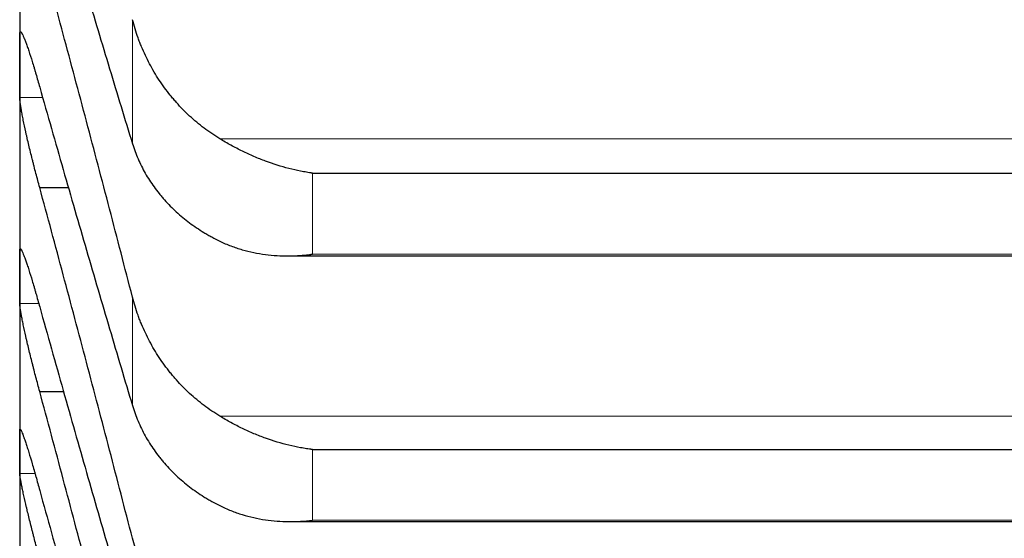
# Model space of a CAD drawing. Header units: inches. Extents: x 0 to 17820, y -10 to 12600.
# Tile 287 of 338: x 11637 to 11664, y 8243 to 8257. Entities that reach past the tile are written whole.
import ezdxf

# ---------------------------------------------------------------- set-up
doc = ezdxf.new("R2010")
doc.units = ezdxf.units.IN
doc.layers.add('1', color=7, linetype='Continuous', true_color=0xffffff)
doc.layers.add('254', color=7, linetype='Continuous', true_color=0xffffff)
doc.styles.add('latin_extended', font='simplex.shx')
doc.dimstyles.get("Standard").update_dxf_attribs({"dimtxt": 0.18, "dimasz": 0.18, "dimexe": 0.18, "dimexo": 0.0625, "dimgap": 0.09, "dimtad": 0, "dimtih": 1, "dimtoh": 1, "dimdec": 4, "dimzin": 0, "dimdsep": 46, "dimtxsty": 'Standard', "dimcen": 0.09, "dimadec": 0, "dimazin": 0, "dimtfac": 1, "dimtdec": 4, "dimtofl": 0, "dimtmove": 0, "dimatfit": 3, "dimfxl": 1, "dimtolj": 1, "dimtzin": 0, "dimarcsym": 0})

# ---------------------------------------------------------------- blocks, each defined once
blk = doc.blocks.new('_U6')
at = {"layer": '254', "color": 3, "linetype": 'Continuous', "lineweight": 13, "transparency": 16777216}
for p, q in [((11689.413, 8827.854), (11689.413, 7090.207)), ((11939.413, 8577.854), (11939.413, 7090.207)), ((11689.413, 7120.207), (10872.313, 7120.207)), ((11584.413, 7120.207), (11479.413, 7120.207)), ((11939.413, 7120.207), (11689.413, 7120.207)), ((12044.413, 7120.207), (12149.413, 7120.207))]:
    blk.add_line(p, q, dxfattribs=at)
at = {"layer": '254', "color": 3, "transparency": 16777216}
for points in [[(11584.413, 7102.707), (11584.413, 7137.707), (11689.413, 7120.207)], [(12044.413, 7137.707), (12044.413, 7102.707), (11939.413, 7120.207)]]:
    blk.add_solid(points, dxfattribs=at)
at = {"layer": 'Defpoints', "color": 0, "transparency": 16777216}
for p in [(11689.413, 8857.854), (11939.413, 8607.854), (11689.413, 7120.207)]:
    blk.add_point(p, dxfattribs=at)
at = {"layer": '254', "color": 2, "lineweight": 13, "transparency": 16777216, "insert": (10924.813, 7277.707), "char_height": 105, "attachment_point": 1, "style": 'latin_extended'}
blk.add_mtext('\\A1;250', dxfattribs=at)
blk = doc.blocks.new('_U7')
at = {"layer": '254', "color": 3, "linetype": 'Continuous', "lineweight": 13, "transparency": 16777216}
for p, q in [((11529.413, 8827.854), (11529.413, 7330.207)), ((11689.413, 8827.854), (11689.413, 7330.207)), ((11529.413, 7360.207), (10614.413, 7360.207)), ((11424.413, 7360.207), (11319.413, 7360.207)), ((11689.413, 7360.207), (11529.413, 7360.207)), ((11794.413, 7360.207), (11899.413, 7360.207))]:
    blk.add_line(p, q, dxfattribs=at)
at = {"layer": '254', "color": 3, "transparency": 16777216}
for points in [[(11424.413, 7342.707), (11424.413, 7377.707), (11529.413, 7360.207)], [(11794.413, 7377.707), (11794.413, 7342.707), (11689.413, 7360.207)]]:
    blk.add_solid(points, dxfattribs=at)
at = {"layer": 'Defpoints', "color": 0, "transparency": 16777216}
for p in [(11529.413, 8857.854), (11689.413, 8857.854), (11529.413, 7360.207)]:
    blk.add_point(p, dxfattribs=at)
at = {"layer": '254', "color": 2, "lineweight": 13, "transparency": 16777216, "insert": (10666.913, 7692.707), "char_height": 105, "attachment_point": 1, "style": 'latin_extended'}
blk.add_mtext('\\A1;\\C2;Flywheel\\P\\C2;90-240', dxfattribs=at)

msp = doc.modelspace()

# ---------------------------------------------------------------- linework, layer by layer
at = {"layer": '1', "color": 2, "linetype": 'Continuous', "lineweight": 25}
for p, q in [((11637.413, 8262.81), (11637.413, 8256.179)), ((11637.413, 8256.179), (11637.413, 8250.51)), ((11645.269, 8253.297), (11681.557, 8253.297)), ((11637.95, 8252.912), (11638.723, 8252.912)), ((11644.603, 8251.076), (11682.199, 8251.076)), ((11637.413, 8250.51), (11637.413, 8245.815)), ((11637.95, 8247.437), (11638.592, 8247.437)), ((11637.413, 8245.815), (11637.413, 8242.099)), ((11645.269, 8245.879), (11681.557, 8245.879)), ((11644.691, 8243.943), (11682.112, 8243.943))]:
    msp.add_line(p, q, dxfattribs=at)
at = {"layer": '1', "color": 110, "linetype": 'Continuous', "lineweight": 13}
for p, q in [((11640.439, 8257.417), (11640.439, 8254.087)), ((11637.415, 8255.328), (11638.03, 8255.328)), ((11642.781, 8254.22), (11684.044, 8254.22)), ((11645.269, 8253.297), (11645.269, 8251.122)), ((11637.415, 8251.227), (11637.45, 8251.227)), ((11645.269, 8251.122), (11681.557, 8251.122)), ((11640.439, 8249.969), (11640.439, 8247.057)), ((11637.415, 8249.794), (11637.926, 8249.794)), ((11642.781, 8246.774), (11684.044, 8246.774)), ((11637.415, 8246.396), (11637.438, 8246.396)), ((11645.269, 8245.879), (11645.269, 8243.978)), ((11637.415, 8245.233), (11637.825, 8245.233)), ((11645.269, 8243.978), (11681.557, 8243.978))]:
    msp.add_line(p, q, dxfattribs=at)
at = {"layer": '1', "color": 2, "linetype": 'Continuous', "lineweight": 25}
for points in [[(11637.95, 8262.466), (11638.161, 8261.732), (11638.581, 8260.281), (11639.206, 8258.16), (11639.826, 8256.092), (11640.235, 8254.749), (11640.439, 8254.087)], [(11640.439, 8249.969), (11640.235, 8250.76), (11639.826, 8252.338), (11639.206, 8254.692), (11638.581, 8257.031), (11638.161, 8258.582), (11637.95, 8259.355)], [(11637.413, 8256.179), (11637.413, 8256.462), (11637.414, 8256.746), (11637.415, 8257.029)], [(11637.415, 8255.328), (11637.414, 8255.611), (11637.413, 8255.895), (11637.413, 8256.179)], [(11637.95, 8255.603), (11638.161, 8254.858), (11638.581, 8253.384), (11639.206, 8251.223), (11639.826, 8249.111), (11640.235, 8247.736), (11640.439, 8247.057)], [(11640.439, 8243.494), (11640.235, 8244.285), (11639.826, 8245.864), (11639.206, 8248.222), (11638.581, 8250.572), (11638.161, 8252.133), (11637.95, 8252.912)], [(11637.413, 8250.51), (11637.413, 8250.749), (11637.414, 8250.988), (11637.415, 8251.227)], [(11637.415, 8249.794), (11637.414, 8250.032), (11637.413, 8250.271), (11637.413, 8250.51)], [(11637.95, 8249.705), (11638.161, 8248.95), (11638.581, 8247.455), (11639.206, 8245.258), (11639.826, 8243.105), (11640.235, 8241.7), (11640.439, 8241.006)], [(11640.439, 8238.004), (11640.235, 8238.793), (11639.826, 8240.369), (11639.206, 8242.729), (11638.581, 8245.086), (11638.161, 8246.654), (11637.95, 8247.437)], [(11637.413, 8245.815), (11637.413, 8246.009), (11637.414, 8246.202), (11637.415, 8246.396)], [(11637.415, 8245.233), (11637.414, 8245.427), (11637.413, 8245.621), (11637.413, 8245.815)], [(11637.95, 8244.781), (11638.161, 8244.017), (11638.581, 8242.503), (11639.206, 8240.273), (11639.826, 8238.084), (11640.235, 8236.651), (11640.439, 8235.942)]]:
    msp.add_open_spline(points, degree=3, dxfattribs=at)
for points, knots in [([(11642.781, 8254.22), (11642.636, 8254.309), (11642.496, 8254.404), (11642.227, 8254.608), (11641.969, 8254.824), (11641.733, 8255.065), (11641.592, 8255.224), (11641.564, 8255.256), (11641.509, 8255.321), (11641.482, 8255.354), (11641.402, 8255.453), (11641.35, 8255.521), (11641.201, 8255.726), (11641.108, 8255.867), (11640.936, 8256.157), (11640.857, 8256.306), (11640.749, 8256.535), (11640.715, 8256.612), (11640.666, 8256.73), (11640.65, 8256.769), (11640.619, 8256.848), (11640.604, 8256.888), (11640.532, 8257.089), (11640.482, 8257.252), (11640.439, 8257.417)], [0, 0, 0, 0, 0.125, 0.125, 0.25, 0.375, 0.375, 0.40625, 0.40625, 0.4375, 0.4375, 0.5, 0.5, 0.625, 0.625, 0.75, 0.75, 0.8125, 0.8125, 0.84375, 0.84375, 0.875, 0.875, 1, 1, 1, 1]), ([(11637.415, 8257.029), (11637.416, 8257.046), (11637.418, 8257.072), (11637.426, 8257.092), (11637.435, 8257.092), (11637.443, 8257.088), (11637.445, 8257.085), (11637.452, 8257.079), (11637.455, 8257.075), (11637.472, 8257.051), (11637.489, 8257.019), (11637.514, 8256.964), (11637.519, 8256.952), (11637.527, 8256.933), (11637.53, 8256.927), (11637.535, 8256.914), (11637.549, 8256.879), (11637.576, 8256.81), (11637.602, 8256.739), (11637.629, 8256.662), (11637.643, 8256.621), (11637.687, 8256.49), (11637.717, 8256.395), (11637.765, 8256.242), (11637.781, 8256.189), (11637.806, 8256.106), (11637.814, 8256.078), (11637.831, 8256.022), (11637.839, 8255.993), (11637.882, 8255.848), (11637.916, 8255.728), (11637.95, 8255.603)], [0, 0, 0, 0, 0.0625, 0.125, 0.1875, 0.1875, 0.21875, 0.21875, 0.25, 0.25, 0.375, 0.375, 0.40625, 0.40625, 0.421875, 0.421875, 0.4375, 0.5, 0.5625, 0.5625, 0.625, 0.625, 0.75, 0.75, 0.8125, 0.8125, 0.84375, 0.84375, 0.875, 0.875, 1, 1, 1, 1]), ([(11637.95, 8252.912), (11637.916, 8253.037), (11637.882, 8253.164), (11637.832, 8253.355), (11637.815, 8253.419), (11637.79, 8253.515), (11637.782, 8253.547), (11637.766, 8253.611), (11637.757, 8253.643), (11637.717, 8253.803), (11637.687, 8253.928), (11637.644, 8254.11), (11637.63, 8254.17), (11637.609, 8254.259), (11637.602, 8254.288), (11637.589, 8254.346), (11637.583, 8254.374), (11637.552, 8254.514), (11637.529, 8254.619), (11637.505, 8254.742), (11637.5, 8254.766), (11637.49, 8254.813), (11637.486, 8254.836), (11637.473, 8254.903), (11637.465, 8254.946), (11637.445, 8255.064), (11637.434, 8255.133), (11637.425, 8255.205), (11637.423, 8255.219), (11637.421, 8255.245), (11637.419, 8255.257), (11637.417, 8255.292), (11637.416, 8255.311), (11637.415, 8255.328)], [0, 0, 0, 0, 0.125, 0.125, 0.1875, 0.1875, 0.21875, 0.21875, 0.25, 0.25, 0.375, 0.375, 0.4375, 0.4375, 0.46875, 0.46875, 0.5, 0.5, 0.625, 0.625, 0.65625, 0.65625, 0.6875, 0.6875, 0.75, 0.75, 0.875, 0.875, 0.90625, 0.90625, 0.9375, 0.9375, 1, 1, 1, 1]), ([(11645.269, 8253.297), (11645.265, 8253.297), (11645.262, 8253.298), (11645.256, 8253.299), (11645.252, 8253.299), (11645.242, 8253.301), (11645.222, 8253.303), (11645.176, 8253.31), (11645.083, 8253.325), (11645.004, 8253.34), (11644.846, 8253.371), (11644.741, 8253.395), (11644.427, 8253.476), (11644.219, 8253.541), (11643.908, 8253.657), (11643.805, 8253.699), (11643.649, 8253.765), (11643.598, 8253.788), (11643.494, 8253.836), (11643.442, 8253.861), (11643.287, 8253.936), (11643.185, 8253.989), (11642.982, 8254.101), (11642.881, 8254.159), (11642.781, 8254.22)], [0, 0, 0, 0, 0.003906, 0.003906, 0.007812, 0.007812, 0.015625, 0.03125, 0.0625, 0.125, 0.125, 0.25, 0.25, 0.5, 0.5, 0.625, 0.625, 0.6875, 0.6875, 0.75, 0.75, 0.875, 0.875, 1, 1, 1, 1]), ([(11640.439, 8254.087), (11640.482, 8253.948), (11640.532, 8253.813), (11640.646, 8253.549), (11640.775, 8253.291), (11640.933, 8253.046), (11641.062, 8252.867), (11641.107, 8252.808), (11641.178, 8252.72), (11641.202, 8252.691), (11641.25, 8252.634), (11641.275, 8252.606), (11641.399, 8252.466), (11641.611, 8252.253), (11641.846, 8252.058), (11642.093, 8251.873), (11642.223, 8251.786), (11642.392, 8251.683), (11642.427, 8251.662), (11642.496, 8251.622), (11642.601, 8251.564), (11642.708, 8251.508), (11642.781, 8251.473)], [0, 0, 0, 0, 0.125, 0.125, 0.25, 0.375, 0.375, 0.4375, 0.4375, 0.46875, 0.46875, 0.5, 0.5, 0.625, 0.75, 0.75, 0.875, 0.875, 0.90625, 0.90625, 0.9375, 1, 1, 1, 1]), ([(11637.415, 8251.227), (11637.416, 8251.241), (11637.418, 8251.262), (11637.426, 8251.274), (11637.435, 8251.269), (11637.443, 8251.261), (11637.445, 8251.257), (11637.452, 8251.248), (11637.455, 8251.242), (11637.472, 8251.212), (11637.489, 8251.175), (11637.514, 8251.114), (11637.519, 8251.101), (11637.527, 8251.08), (11637.53, 8251.073), (11637.535, 8251.059), (11637.549, 8251.022), (11637.576, 8250.947), (11637.602, 8250.872), (11637.629, 8250.791), (11637.643, 8250.748), (11637.687, 8250.611), (11637.717, 8250.513), (11637.765, 8250.355), (11637.781, 8250.3), (11637.806, 8250.216), (11637.814, 8250.187), (11637.831, 8250.13), (11637.839, 8250.1), (11637.882, 8249.953), (11637.916, 8249.831), (11637.95, 8249.705)], [0, 0, 0, 0, 0.0625, 0.125, 0.1875, 0.1875, 0.21875, 0.21875, 0.25, 0.25, 0.375, 0.375, 0.40625, 0.40625, 0.421875, 0.421875, 0.4375, 0.5, 0.5625, 0.5625, 0.625, 0.625, 0.75, 0.75, 0.8125, 0.8125, 0.84375, 0.84375, 0.875, 0.875, 1, 1, 1, 1]), ([(11642.781, 8251.473), (11642.881, 8251.424), (11642.981, 8251.381), (11643.183, 8251.305), (11643.284, 8251.271), (11643.488, 8251.212), (11643.59, 8251.187), (11643.797, 8251.144), (11643.901, 8251.127), (11644.111, 8251.1), (11644.216, 8251.09), (11644.425, 8251.078), (11644.53, 8251.076), (11644.741, 8251.077), (11644.846, 8251.082), (11645.004, 8251.093), (11645.083, 8251.1), (11645.176, 8251.111), (11645.222, 8251.116), (11645.242, 8251.119), (11645.256, 8251.121), (11645.262, 8251.121), (11645.269, 8251.122)], [0, 0, 0, 0, 0.125, 0.125, 0.25, 0.25, 0.375, 0.375, 0.5, 0.5, 0.625, 0.625, 0.75, 0.75, 0.875, 0.875, 0.9375, 0.96875, 0.984375, 0.992188, 0.992188, 1, 1, 1, 1]), ([(11642.781, 8246.774), (11642.636, 8246.862), (11642.496, 8246.958), (11642.227, 8247.161), (11641.969, 8247.377), (11641.733, 8247.618), (11641.592, 8247.776), (11641.564, 8247.808), (11641.509, 8247.873), (11641.482, 8247.906), (11641.402, 8248.006), (11641.35, 8248.073), (11641.201, 8248.278), (11641.108, 8248.419), (11640.936, 8248.709), (11640.857, 8248.857), (11640.749, 8249.087), (11640.715, 8249.164), (11640.666, 8249.281), (11640.65, 8249.321), (11640.619, 8249.4), (11640.604, 8249.44), (11640.532, 8249.641), (11640.482, 8249.804), (11640.439, 8249.969)], [0, 0, 0, 0, 0.125, 0.125, 0.25, 0.375, 0.375, 0.40625, 0.40625, 0.4375, 0.4375, 0.5, 0.5, 0.625, 0.625, 0.75, 0.75, 0.8125, 0.8125, 0.84375, 0.84375, 0.875, 0.875, 1, 1, 1, 1]), ([(11637.95, 8247.437), (11637.916, 8247.564), (11637.882, 8247.691), (11637.832, 8247.882), (11637.815, 8247.946), (11637.79, 8248.042), (11637.782, 8248.074), (11637.766, 8248.138), (11637.757, 8248.17), (11637.717, 8248.329), (11637.687, 8248.452), (11637.644, 8248.631), (11637.63, 8248.69), (11637.609, 8248.777), (11637.602, 8248.806), (11637.589, 8248.863), (11637.583, 8248.891), (11637.552, 8249.027), (11637.529, 8249.129), (11637.505, 8249.247), (11637.5, 8249.27), (11637.49, 8249.315), (11637.486, 8249.338), (11637.473, 8249.402), (11637.465, 8249.442), (11637.445, 8249.554), (11637.434, 8249.619), (11637.425, 8249.685), (11637.423, 8249.698), (11637.421, 8249.721), (11637.419, 8249.732), (11637.417, 8249.762), (11637.416, 8249.78), (11637.415, 8249.794)], [0, 0, 0, 0, 0.125, 0.125, 0.1875, 0.1875, 0.21875, 0.21875, 0.25, 0.25, 0.375, 0.375, 0.4375, 0.4375, 0.46875, 0.46875, 0.5, 0.5, 0.625, 0.625, 0.65625, 0.65625, 0.6875, 0.6875, 0.75, 0.75, 0.875, 0.875, 0.90625, 0.90625, 0.9375, 0.9375, 1, 1, 1, 1]), ([(11640.439, 8247.057), (11640.482, 8246.915), (11640.532, 8246.777), (11640.646, 8246.506), (11640.775, 8246.241), (11640.933, 8245.989), (11641.062, 8245.805), (11641.107, 8245.744), (11641.178, 8245.655), (11641.202, 8245.625), (11641.25, 8245.566), (11641.275, 8245.537), (11641.399, 8245.394), (11641.611, 8245.174), (11641.846, 8244.974), (11642.093, 8244.784), (11642.223, 8244.694), (11642.392, 8244.588), (11642.427, 8244.567), (11642.496, 8244.526), (11642.601, 8244.465), (11642.708, 8244.408), (11642.781, 8244.372)], [0, 0, 0, 0, 0.125, 0.125, 0.25, 0.375, 0.375, 0.4375, 0.4375, 0.46875, 0.46875, 0.5, 0.5, 0.625, 0.75, 0.75, 0.875, 0.875, 0.90625, 0.90625, 0.9375, 1, 1, 1, 1]), ([(11645.269, 8245.879), (11645.265, 8245.879), (11645.262, 8245.88), (11645.256, 8245.881), (11645.252, 8245.881), (11645.242, 8245.882), (11645.222, 8245.885), (11645.176, 8245.891), (11645.083, 8245.904), (11645.004, 8245.918), (11644.846, 8245.946), (11644.741, 8245.969), (11644.427, 8246.045), (11644.219, 8246.107), (11643.908, 8246.219), (11643.805, 8246.259), (11643.649, 8246.324), (11643.598, 8246.347), (11643.494, 8246.394), (11643.442, 8246.418), (11643.287, 8246.492), (11643.185, 8246.545), (11642.982, 8246.655), (11642.881, 8246.713), (11642.781, 8246.774)], [0, 0, 0, 0, 0.003906, 0.003906, 0.007813, 0.007813, 0.015625, 0.03125, 0.0625, 0.125, 0.125, 0.25, 0.25, 0.5, 0.5, 0.625, 0.625, 0.6875, 0.6875, 0.75, 0.75, 0.875, 0.875, 1, 1, 1, 1]), ([(11637.415, 8246.396), (11637.416, 8246.408), (11637.418, 8246.424), (11637.426, 8246.428), (11637.435, 8246.417), (11637.443, 8246.405), (11637.445, 8246.4), (11637.452, 8246.388), (11637.455, 8246.382), (11637.472, 8246.345), (11637.489, 8246.303), (11637.514, 8246.235), (11637.519, 8246.221), (11637.527, 8246.199), (11637.53, 8246.191), (11637.535, 8246.175), (11637.549, 8246.135), (11637.576, 8246.056), (11637.602, 8245.976), (11637.629, 8245.891), (11637.643, 8245.846), (11637.687, 8245.704), (11637.717, 8245.603), (11637.765, 8245.441), (11637.781, 8245.385), (11637.806, 8245.299), (11637.814, 8245.27), (11637.831, 8245.211), (11637.839, 8245.181), (11637.882, 8245.031), (11637.916, 8244.908), (11637.95, 8244.781)], [0, 0, 0, 0, 0.0625, 0.125, 0.1875, 0.1875, 0.21875, 0.21875, 0.25, 0.25, 0.375, 0.375, 0.40625, 0.40625, 0.421875, 0.421875, 0.4375, 0.5, 0.5625, 0.5625, 0.625, 0.625, 0.75, 0.75, 0.8125, 0.8125, 0.84375, 0.84375, 0.875, 0.875, 1, 1, 1, 1]), ([(11637.95, 8242.94), (11637.916, 8243.068), (11637.882, 8243.195), (11637.832, 8243.386), (11637.815, 8243.45), (11637.79, 8243.546), (11637.782, 8243.577), (11637.766, 8243.641), (11637.757, 8243.673), (11637.717, 8243.83), (11637.687, 8243.952), (11637.644, 8244.128), (11637.63, 8244.186), (11637.609, 8244.272), (11637.602, 8244.3), (11637.589, 8244.355), (11637.583, 8244.382), (11637.552, 8244.515), (11637.529, 8244.614), (11637.505, 8244.727), (11637.5, 8244.749), (11637.49, 8244.792), (11637.486, 8244.814), (11637.473, 8244.875), (11637.465, 8244.913), (11637.445, 8245.019), (11637.434, 8245.078), (11637.425, 8245.138), (11637.423, 8245.15), (11637.421, 8245.171), (11637.419, 8245.18), (11637.417, 8245.207), (11637.416, 8245.222), (11637.415, 8245.233)], [0, 0, 0, 0, 0.125, 0.125, 0.1875, 0.1875, 0.21875, 0.21875, 0.25, 0.25, 0.375, 0.375, 0.4375, 0.4375, 0.46875, 0.46875, 0.5, 0.5, 0.625, 0.625, 0.65625, 0.65625, 0.6875, 0.6875, 0.75, 0.75, 0.875, 0.875, 0.90625, 0.90625, 0.9375, 0.9375, 1, 1, 1, 1]), ([(11642.781, 8244.372), (11642.881, 8244.322), (11642.981, 8244.277), (11643.183, 8244.197), (11643.284, 8244.162), (11643.488, 8244.099), (11643.59, 8244.072), (11643.797, 8244.026), (11643.901, 8244.007), (11644.111, 8243.976), (11644.216, 8243.964), (11644.425, 8243.948), (11644.53, 8243.944), (11644.741, 8243.942), (11644.846, 8243.945), (11645.004, 8243.953), (11645.083, 8243.959), (11645.176, 8243.968), (11645.222, 8243.972), (11645.242, 8243.975), (11645.256, 8243.976), (11645.262, 8243.977), (11645.269, 8243.978)], [0, 0, 0, 0, 0.125, 0.125, 0.25, 0.25, 0.375, 0.375, 0.5, 0.5, 0.625, 0.625, 0.75, 0.75, 0.875, 0.875, 0.9375, 0.96875, 0.984375, 0.992187, 0.992187, 1, 1, 1, 1]), ([(11642.781, 8240.306), (11642.636, 8240.394), (11642.496, 8240.489), (11642.227, 8240.692), (11641.969, 8240.907), (11641.733, 8241.148), (11641.592, 8241.305), (11641.564, 8241.337), (11641.509, 8241.402), (11641.482, 8241.435), (11641.402, 8241.534), (11641.35, 8241.601), (11641.201, 8241.806), (11641.108, 8241.947), (11640.936, 8242.236), (11640.857, 8242.384), (11640.749, 8242.613), (11640.715, 8242.69), (11640.666, 8242.808), (11640.65, 8242.847), (11640.619, 8242.926), (11640.604, 8242.966), (11640.532, 8243.167), (11640.482, 8243.329), (11640.439, 8243.494)], [0, 0, 0, 0, 0.125, 0.125, 0.25, 0.375, 0.375, 0.40625, 0.40625, 0.4375, 0.4375, 0.5, 0.5, 0.625, 0.625, 0.75, 0.75, 0.8125, 0.8125, 0.84375, 0.84375, 0.875, 0.875, 1, 1, 1, 1])]:
    msp.add_open_spline(points, degree=3, knots=knots, dxfattribs=at)

# ---------------------------------------------------------------- dimensions: what is measured, and where the dimension line sits
at = {"layer": '254', "color": 2, "linetype": 'Continuous', "lineweight": 13}
dim = msp.add_linear_dim(base=(11529.413, 7360.207), p1=(11689.413, 8857.854), p2=(11529.413, 8857.854), text='\\C2;Flywheel\\P\\C2;90-240', dimstyle='Standard', override={"dimscale": 30, "dimtxt": 3.5, "dimasz": 3.5, "dimexe": 1, "dimexo": 1, "dimgap": 1.75, "dimtad": 1, "dimtih": 1, "dimtoh": 0, "dimdec": 0, "dimlfac": 0.033333, "dimzin": 8, "dimdsep": 46, "dimlunit": 2, "dimpost": '', "dimtxsty": 'latin_extended', "dimsah": 1, "dimse1": 0, "dimse2": 0, "dimsd1": 0, "dimsd2": 0, "dimclrd": 3, "dimclre": 3, "dimclrt": 2, "dimtol": 0, "dimtm": -0.1, "dimtfac": 0.714286, "dimtdec": 3, "dimtofl": 1, "dimtmove": 0, "dimtzin": 8, "dimlwd": 13, "dimlwe": 13}, dxfattribs=at)
dim.commit()
dim.dimension.update_dxf_attribs({"geometry": '_U7', "text_midpoint": (10966.913, 7360.207), "dimtype": 160})
dim = msp.add_linear_dim(base=(11689.413, 7120.207), p1=(11939.413, 8607.854), p2=(11689.413, 8857.854), dimstyle='Standard', override={"dimscale": 30, "dimtxt": 3.5, "dimasz": 3.5, "dimexe": 1, "dimexo": 1, "dimgap": 1.75, "dimtad": 1, "dimtih": 1, "dimtoh": 0, "dimdec": 0, "dimlfac": 1, "dimzin": 8, "dimdsep": 46, "dimlunit": 2, "dimtxsty": 'latin_extended', "dimsah": 1, "dimse1": 0, "dimse2": 0, "dimsd1": 0, "dimsd2": 0, "dimclrd": 3, "dimclre": 3, "dimclrt": 2, "dimtol": 0, "dimtm": -0.1, "dimtfac": 0.714286, "dimtdec": 3, "dimtofl": 1, "dimtmove": 0, "dimtzin": 8, "dimlwd": 13, "dimlwe": 13}, dxfattribs=at)
dim.commit()
dim.dimension.update_dxf_attribs({"geometry": '_U6', "text_midpoint": (11059.813, 7120.207), "dimtype": 160})

doc.saveas('drawing.dxf')
